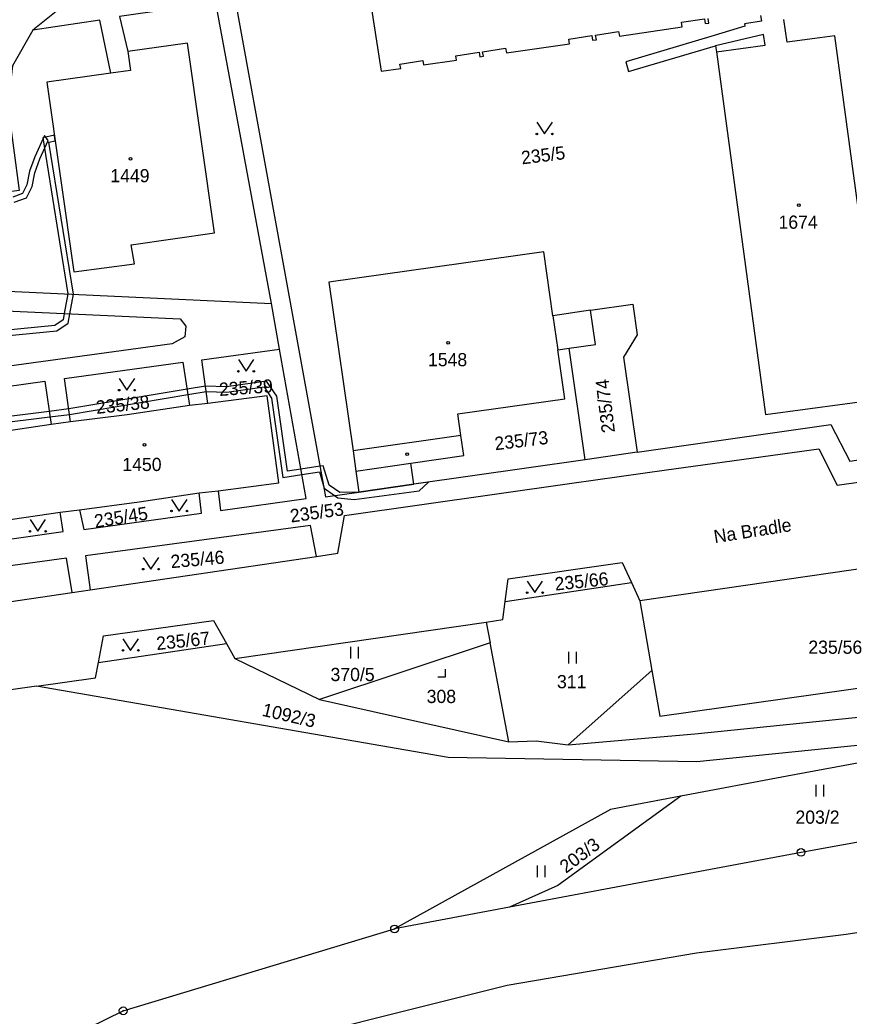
# Model space of a CAD drawing. Extents: x -680203 to -673936, y -1102717 to -1093650.
# Drawn here: x -679271.8 to -679164.9, y -1098331.2 to -1098202.8 of the extents above; entities that cross this region are included whole.
import ezdxf

# ---------------------------------------------------------------- set-up
doc = ezdxf.new("R2010")
doc.units = 0
for name, color, linetype in [('SOxx02xx_Koleje_param další_Popis10', 7, 'Continuous'), ('SOxx02xx_Staničení_Popis10', 7, 'Continuous'), ('SOxxxxxx_Koleje_hlavní_body_Popis10', 7, 'Continuous'), ('SOxxxxxx_Koleje_LN_parametry_Popis10', 7, 'Continuous'), ('SOxxxxxx_Koleje_param další_Popis10', 7, 'Continuous'), ('SOxxxxxx_Osa_bod_P', 7, 'Continuous'), ('SOxxxxxx_Staničení_Popis10', 7, 'Continuous'), ('x_prac', 7, 'Continuous')]:
    doc.layers.add(name, color=color, linetype=linetype)

msp = doc.modelspace()

# ---------------------------------------------------------------- linework, layer by layer
at = {"layer": 'SOxx02xx_Koleje_param další_Popis10'}
for centre, radius in [((-679171.07, -1098310.11), 0.5), ((-679171.07, -1098310.11), 0.0303), ((-679223.5, -1098319.98), 0.5), ((-679223.5, -1098319.98), 0.0303), ((-679258.5, -1098330.53), 0.5), ((-679258.5, -1098330.53), 0.0303)]:
    msp.add_circle(centre, radius, dxfattribs=at)
at = {"layer": 'SOxxxxxx_Koleje_hlavní_body_Popis10'}
for p, q in [((-679229.14, -1098285.12), (-679229.14, -1098283.62)), ((-679228.14, -1098285.12), (-679228.14, -1098283.62)), ((-679201.02, -1098285.77), (-679201.02, -1098284.27)), ((-679200.02, -1098285.77), (-679200.02, -1098284.27)), ((-679216.93, -1098287.49), (-679216.93, -1098286.49)), ((-679217.93, -1098287.49), (-679216.93, -1098287.49)), ((-679169.13, -1098302.9), (-679169.13, -1098301.4)), ((-679168.13, -1098302.9), (-679168.13, -1098301.4)), ((-679205.07, -1098313.3), (-679205.07, -1098311.8)), ((-679204.07, -1098313.3), (-679204.07, -1098311.8))]:
    msp.add_line(p, q, dxfattribs=at)
for points in [[(-679205.15, -1098215.98), (-679204.15, -1098217.48), (-679203.15, -1098215.98)], [(-679243.65, -1098246.58), (-679242.65, -1098248.08), (-679241.65, -1098246.58)], [(-679259.02, -1098249.01), (-679258.02, -1098250.51), (-679257.02, -1098249.01)], [(-679252.27, -1098264.6), (-679251.27, -1098266.1), (-679250.27, -1098264.6)], [(-679270.51, -1098267.2), (-679269.51, -1098268.7), (-679268.51, -1098267.2)], [(-679255.92, -1098272.09), (-679254.92, -1098273.59), (-679253.92, -1098272.09)], [(-679206.4, -1098275.12), (-679205.4, -1098276.62), (-679204.4, -1098275.12)], [(-679258.54, -1098282.57), (-679257.54, -1098284.07), (-679256.54, -1098282.57)]]:
    msp.add_lwpolyline(points, dxfattribs=at)
for centre in [(-679205.15, -1098217.48), (-679203.15, -1098217.48), (-679243.65, -1098248.08), (-679241.65, -1098248.08), (-679259.02, -1098250.51), (-679257.02, -1098250.51), (-679252.27, -1098266.1), (-679250.27, -1098266.1), (-679270.51, -1098268.7), (-679268.51, -1098268.7), (-679255.92, -1098273.59), (-679253.92, -1098273.59), (-679206.4, -1098276.62), (-679204.4, -1098276.62), (-679258.54, -1098284.07), (-679256.54, -1098284.07)]:
    msp.add_circle(centre, 0.1, dxfattribs=at)
at = {"layer": 'SOxxxxxx_Koleje_LN_parametry_Popis10'}
for points in [[(-679283.87, -1098244.51), (-679267.08, -1098242.87), (-679265.59, -1098241.86), (-679265.38, -1098240.67), (-679264.92, -1098238.14), (-679268.08, -1098218.53), (-679267.28, -1098218.35), (-679267.38, -1098217.65), (-679268.88, -1098218), (-679265.64, -1098238.11), (-679266.1, -1098240.64), (-679266.25, -1098241.46), (-679267.33, -1098242.19), (-679284.47, -1098243.87)], [(-679272.58, -1098226.29), (-679270.98, -1098225.72), (-679270.25, -1098224.26), (-679269.92, -1098222.48), (-679269.26, -1098220.7), (-679268.16, -1098218.31), (-679268.64, -1098217.68), (-679269.9, -1098220.44), (-679270.6, -1098222.3), (-679270.93, -1098224.04), (-679271.48, -1098225.16), (-679272.74, -1098225.61)], [(-679397.52, -1098271.33), (-679394.95, -1098269.81), (-679394.2, -1098269.36), (-679394.17, -1098268.31), (-679394.1, -1098265.51), (-679389.84, -1098250.75), (-679385.81, -1098246.39), (-679353.59, -1098242.78), (-679320.68, -1098240.77), (-679313.73, -1098246.63), (-679308.9, -1098248.6), (-679284.56, -1098244.59), (-679283.97, -1098248.88), (-679283.62, -1098251.44), (-679282.9, -1098253.96), (-679282.88, -1098257), (-679282.18, -1098256.92), (-679282.19, -1098255.71), (-679267.95, -1098253.94), (-679265.43, -1098253.63), (-679250.15, -1098251.08)], [(-679220.31, -1098263.49), (-679219.14, -1098262.37), (-679221.03, -1098262.64), (-679228.1, -1098263.66), (-679230.57, -1098263.71), (-679231.92, -1098262.76), (-679232.7, -1098260.27), (-679233.11, -1098260.33), (-679235.59, -1098260.71), (-679237.31, -1098260.97), (-679238.69, -1098251.3), (-679240, -1098249.34), (-679245.19, -1098250.08), (-679247.89, -1098250), (-679250.26, -1098250.4), (-679265.52, -1098252.94), (-679268.05, -1098253.25), (-679282.19, -1098255.01)], [(-679250.15, -1098251.08), (-679247.79, -1098250.69), (-679245.15, -1098250.78), (-679240.34, -1098250.1), (-679239.36, -1098251.55), (-679237.9, -1098261.77), (-679235.47, -1098261.4), (-679233.19, -1098261.05), (-679232.6, -1098263.14), (-679231.23, -1098264.1), (-679230.82, -1098264.39), (-679228.7, -1098264.6), (-679220.31, -1098263.49)]]:
    msp.add_lwpolyline(points, dxfattribs=at)
at = {"layer": 'SOxxxxxx_Koleje_param další_Popis10'}
for centre in [(-679257.55, -1098220.68), (-679171.37, -1098226.67), (-679216.57, -1098244.4), (-679255.76, -1098257.57), (-679221.88, -1098258.75)]:
    msp.add_circle(centre, 0.175, dxfattribs=at)
at = {"layer": 'SOxxxxxx_Staničení_Popis10'}
for p, q in [((-679175.93, -1098204.65), (-679182.09, -1098206.14)), ((-679175.72, -1098206.04), (-679175.93, -1098204.65)), ((-679181.99, -1098206.89), (-679175.72, -1098206.04)), ((-679203.08, -1098240.92), (-679202.45, -1098245.33)), ((-679214.95, -1098256.36), (-679228.86, -1098258.35)), ((-679228.49, -1098260.94), (-679221.42, -1098259.92))]:
    msp.add_line(p, q, dxfattribs=at)
at = {"layer": 'x_prac'}
for p, q in [((-679238.32, -1098245.24), (-679239.39, -1098239.33)), ((-679198.93, -1098259.48), (-679200.99, -1098245.12)), ((-679247.58, -1098252.23), (-679249.93, -1098252.48)), ((-679267.81, -1098254.93), (-679275.78, -1098256.13)), ((-679265.29, -1098254.58), (-679267.81, -1098254.93)), ((-679198.93, -1098259.48), (-679221.03, -1098262.64)), ((-679192.2, -1098258.52), (-679198.93, -1098259.48)), ((-679248.72, -1098263.77), (-679246.27, -1098263.49)), ((-679228.1, -1098263.66), (-679221.03, -1098262.64)), ((-679266.61, -1098266.23), (-679264.13, -1098265.95)), ((-679274.24, -1098267.36), (-679266.61, -1098266.23)), ((-679262.77, -1098276.26), (-679233.58, -1098271.94)), ((-679147.62, -1098271.28), (-679191.88, -1098277.68)), ((-679265.1, -1098276.61), (-679262.77, -1098276.26)), ((-679209.23, -1098277.77), (-679192.96, -1098275.33)), ((-679192.96, -1098275.33), (-679191.88, -1098277.68)), ((-679298.47, -1098281.47), (-679265.1, -1098276.61)), ((-679191.88, -1098277.68), (-679190.32, -1098286.64)), ((-679244.09, -1098285.09), (-679211.67, -1098280.41)), ((-679211.67, -1098280.41), (-679211.17, -1098283.08)), ((-679261.7, -1098285.64), (-679245.18, -1098283.17)), ((-679245.18, -1098283.17), (-679244.09, -1098285.09)), ((-679211.17, -1098283.08), (-679233.18, -1098290.38)), ((-679208.74, -1098295.85), (-679211.17, -1098283.08)), ((-679244.09, -1098285.09), (-679233.18, -1098290.38)), ((-679201.09, -1098296.22), (-679190.32, -1098286.64)), ((-679233.18, -1098290.38), (-679208.74, -1098295.85)), ((-679135.2, -1098293.38), (-679172.84, -1098300.26)), ((-679172.84, -1098300.26), (-679186.58, -1098302.86)), ((-679186.58, -1098302.86), (-679195.64, -1098304.58)), ((-679195.64, -1098304.58), (-679223.5, -1098319.98)), ((-679208.68, -1098317.19), (-679223.5, -1098319.98))]:
    msp.add_line(p, q, dxfattribs=at)
for points in [[(-679161.07, -1098186.85), (-679161.9, -1098186.34), (-679164.91, -1098185.98), (-679264.2, -1098200.42), (-679267.16, -1098201.69), (-679270.17, -1098204.09)], [(-679159.27, -1098187.98), (-679160.49, -1098188.16), (-679244.07, -1098200.19), (-679232.39, -1098264.27), (-679228.1, -1098263.66)], [(-679226.68, -1098199.92), (-679225.21, -1098209.39), (-679222.7, -1098209.03), (-679222.82, -1098208.47), (-679219.85, -1098208.03), (-679219.76, -1098208.58)], [(-679239.39, -1098239.33), (-679246.54, -1098200.57), (-679258.97, -1098202.36), (-679257.89, -1098206.84)], [(-679260.08, -1098209.64), (-679261.51, -1098202.8), (-679270.17, -1098204.09)], [(-679219.76, -1098208.58), (-679215.49, -1098207.96), (-679215.58, -1098207.39), (-679212.6, -1098206.95), (-679212.51, -1098207.53), (-679212.04, -1098207.46), (-679212.15, -1098206.89), (-679209.17, -1098206.44), (-679209.06, -1098207.02), (-679200.92, -1098205.85), (-679201.01, -1098205.24), (-679198.04, -1098204.8), (-679197.96, -1098205.37), (-679197.47, -1098205.33), (-679197.59, -1098204.73), (-679194.61, -1098204.29), (-679194.5, -1098204.86), (-679186.41, -1098203.68), (-679186.49, -1098203.09), (-679183.52, -1098202.65), (-679183.43, -1098203.24), (-679182.95, -1098203.18), (-679183.05, -1098202.58)], [(-679176.29, -1098202.19), (-679176.18, -1098202.96), (-679178.36, -1098203.28), (-679178.34, -1098203.42), (-679178.31, -1098203.6), (-679182.28, -1098204.8), (-679193.67, -1098208.18), (-679193.31, -1098209.43), (-679182.09, -1098206.14), (-679181.99, -1098206.89), (-679175.67, -1098253.67), (-679160.32, -1098251.58), (-679162.05, -1098239.19), (-679160.56, -1098238.99), (-679161.88, -1098229.33), (-679163.36, -1098229.53), (-679166.72, -1098204.82), (-679168.65, -1098205.07), (-679172.87, -1098205.65), (-679173.3, -1098202.74)], [(-679270.17, -1098204.09), (-679272.76, -1098208.72), (-679273.4, -1098213.78), (-679271.91, -1098224.77), (-679277.03, -1098225.46), (-679277.15, -1098224.57)], [(-679260.08, -1098209.64), (-679268.35, -1098210.82), (-679264.87, -1098235.27), (-679257.03, -1098234.21), (-679257.48, -1098231.76), (-679246.74, -1098230.23), (-679250.22, -1098205.79), (-679257.89, -1098206.84)], [(-679257.89, -1098206.84), (-679257.54, -1098209.28), (-679260.08, -1098209.64)], [(-679299.45, -1098224.29), (-679297.37, -1098236.63), (-679239.39, -1098239.33)], [(-679198.24, -1098240.22), (-679203.08, -1098240.92), (-679204.26, -1098232.68), (-679231.97, -1098236.61), (-679228.86, -1098258.35), (-679228.49, -1098260.94), (-679228.1, -1098263.66)], [(-679293.38, -1098239.39), (-679251.17, -1098241.32), (-679250.43, -1098242.26), (-679250.53, -1098243.65), (-679252.19, -1098244.52), (-679317.17, -1098253.44), (-679318.01, -1098246.25), (-679320.47, -1098246.59), (-679319.53, -1098253.78), (-679387.18, -1098263.05), (-679390.69, -1098264.03), (-679394.94, -1098265.88), (-679405.46, -1098272.74), (-679411.13, -1098277.69), (-679415.65, -1098282.04), (-679405.88, -1098257.29), (-679399.51, -1098250.14), (-679394.32, -1098246.15), (-679390.66, -1098244.39), (-679387.99, -1098244.04), (-679336.12, -1098238.23), (-679318.54, -1098238.72)], [(-679200.99, -1098245.12), (-679197.6, -1098244.63), (-679198.24, -1098240.22)], [(-679198.24, -1098240.22), (-679192.78, -1098239.44), (-679192.21, -1098243.38), (-679193.96, -1098246.24), (-679192.2, -1098258.52)], [(-679247.58, -1098252.23), (-679248.35, -1098246.62), (-679238.32, -1098245.24)], [(-679246.27, -1098263.49), (-679245.93, -1098266.01), (-679234.92, -1098264.49), (-679238.32, -1098245.24)], [(-679221.03, -1098262.64), (-679221.42, -1098259.92), (-679214.58, -1098258.94), (-679214.95, -1098256.36), (-679215.35, -1098253.57), (-679201.55, -1098251.62), (-679202.45, -1098245.33), (-679200.99, -1098245.12)], [(-679265.29, -1098254.58), (-679266.08, -1098249.03), (-679250.81, -1098246.92), (-679249.93, -1098252.48)], [(-679283.44, -1098257.07), (-679284.26, -1098251.53), (-679268.6, -1098249.36), (-679267.81, -1098254.93)], [(-679246.27, -1098263.49), (-679238.41, -1098262.46), (-679239.94, -1098251.23), (-679247.58, -1098252.23)], [(-679249.93, -1098252.48), (-679257.98, -1098253.7), (-679265.29, -1098254.58)], [(-679233.58, -1098271.94), (-679230.81, -1098271.53), (-679229.96, -1098266.68), (-679200.64, -1098262.5), (-679188.44, -1098260.8), (-679168.77, -1098258.07), (-679166.42, -1098262.78), (-679153.28, -1098260.9), (-679150.41, -1098260.03), (-679147.75, -1098258.51), (-679146.21, -1098257.07), (-679145.44, -1098254.95), (-679145.12, -1098254.05)], [(-679192.2, -1098258.52), (-679167.23, -1098254.94), (-679164.78, -1098259.68), (-679153.15, -1098257.92), (-679151.4, -1098257.45), (-679148.86, -1098255.87), (-679147.29, -1098253.28), (-679145.66, -1098253.87), (-679145.12, -1098254.05)], [(-679264.13, -1098265.95), (-679263.6, -1098268.46), (-679248.4, -1098266.37), (-679248.72, -1098263.77)], [(-679264.13, -1098265.95), (-679256.44, -1098264.93), (-679248.72, -1098263.77)], [(-679282.22, -1098268.4), (-679281.95, -1098270.96), (-679266.24, -1098268.74), (-679266.61, -1098266.23)], [(-679233.58, -1098271.94), (-679234.34, -1098267.97), (-679263.38, -1098271.86), (-679262.77, -1098276.26)], [(-679265.1, -1098276.61), (-679265.82, -1098272.19), (-679299.19, -1098276.72), (-679298.47, -1098281.47)], [(-679209.23, -1098277.77), (-679208.84, -1098274.84), (-679194.16, -1098272.74), (-679192.96, -1098275.33)], [(-679211.67, -1098280.41), (-679209.53, -1098280.1), (-679209.23, -1098277.77)], [(-679261.7, -1098285.64), (-679261.03, -1098282.17), (-679246.86, -1098280.23), (-679245.18, -1098283.17)], [(-679201.09, -1098296.22), (-679184.77, -1098294.84), (-679142.99, -1098290.57), (-679139.28, -1098282.6)], [(-679190.32, -1098286.64), (-679189.3, -1098292.55), (-679144.57, -1098286.23), (-679142.36, -1098282), (-679141.13, -1098281.72), (-679139.28, -1098282.6)], [(-679138.03, -1098284.29), (-679142.66, -1098294.16), (-679184.51, -1098298.43), (-679216.57, -1098297.89), (-679269.68, -1098288.69)], [(-679269.68, -1098288.69), (-679262.08, -1098287.61), (-679261.7, -1098285.64)], [(-679269.68, -1098288.69), (-679295.2, -1098292.35), (-679295.95, -1098290.78)], [(-679208.74, -1098295.85), (-679205.22, -1098295.73), (-679201.09, -1098296.22)], [(-679186.58, -1098302.86), (-679202.42, -1098314.36), (-679208.68, -1098317.19)], [(-679132.38, -1098303.13), (-679171.07, -1098310.11), (-679208.68, -1098317.19)], [(-679130.44, -1098313.41), (-679139.7, -1098316.72), (-679165.24, -1098320.69), (-679184.54, -1098323.11), (-679208.97, -1098327.27), (-679246.6, -1098336.69), (-679287.41, -1098357.9), (-679304.72, -1098370.93), (-679316.56, -1098380.19)], [(-679312.78, -1098361.03), (-679310.28, -1098359.38), (-679289.93, -1098345.92), (-679258.5, -1098330.53), (-679223.5, -1098319.98)]]:
    msp.add_lwpolyline(points, dxfattribs=at)

# ---------------------------------------------------------------- texts
at = {"layer": 'SOxx02xx_Staničení_Popis10'}
msp.add_text('Na Bradle', height=1.7, rotation=9, dxfattribs=at).set_placement((-679182.19, -1098270.25))
at = {"layer": 'SOxxxxxx_Osa_bod_P'}
for s, rotation, p in [('235/5', 7, (-679207.06, -1098221.41)), ('235/39', 4, (-679246.08, -1098251.27)), ('235/74', 97, (-679195.06, -1098255.92)), ('235/38', 6, (-679261.93, -1098253.58)), ('235/73', 7, (-679210.5, -1098258.27)), ('235/45', 9, (-679262.09, -1098268.27)), ('235/53', 8, (-679236.85, -1098267.59)), ('235/46', 5, (-679252.31, -1098273.47)), ('235/66', 6, (-679202.76, -1098276.36)), ('235/67', 6, (-679254.15, -1098284.03)), ('1092/3', 347, (-679240.69, -1098292.48)), ('203/3', 37, (-679201.39, -1098312.87))]:
    msp.add_text(s, height=1.7, rotation=rotation, dxfattribs=at).set_placement(p)
for s, p in [('1449', (-679260.16, -1098223.71)), ('1674', (-679173.98, -1098229.7)), ('1548', (-679219.19, -1098247.43)), ('1450', (-679258.61, -1098260.94)), ('235/56', (-679170.13, -1098284.5)), ('370/5', (-679231.76, -1098288.02)), ('311', (-679202.55, -1098288.94)), ('308', (-679219.36, -1098290.85)), ('203/2', (-679171.79, -1098306.41))]:
    msp.add_text(s, height=1.7, dxfattribs=at).set_placement(p)

doc.saveas('drawing.dxf')
